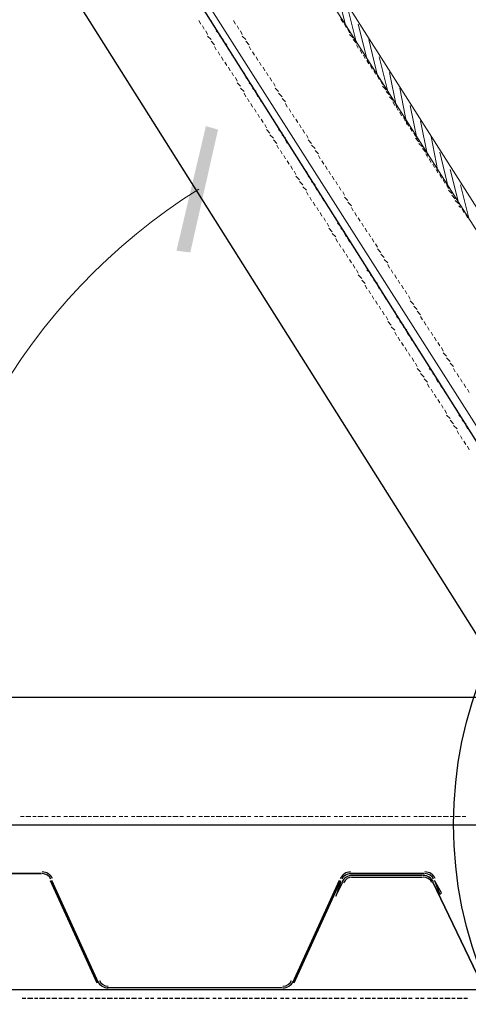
# Model space of a CAD drawing. Header units: millimetres. Extents: x 2063114 to 14983986, y -126020516 to 213791.
# Tile 288 of 656: x 2373916 to 2374591, y -1187810 to -1186327. Entities that reach past the tile are written whole.
import ezdxf

# ---------------------------------------------------------------- set-up
doc = ezdxf.new("R2010")
doc.units = ezdxf.units.MM
doc.layers.add('PDF2_Geometry', color=7, linetype='Continuous')
doc.layers.add('PDF2_Solid Fills', color=7, linetype='Continuous')

msp = doc.modelspace()

# ---------------------------------------------------------------- linework, layer by layer
at = {"layer": 'PDF2_Geometry', "linetype": 'ByBlock', "lineweight": 13}
for points in [[(2372892.41947, -1183921.58539), (2375207.49689, -1187558.44689), (2375058.89395, -1187654.90845), (2372743.81653, -1184015.43989)], [(2372892.41947, -1183921.58539), (2375207.49689, -1187558.44689), (2375191.85448, -1187568.87517), (2372876.77705, -1183932.01367)]]:
    msp.add_lwpolyline(points, close=True, dxfattribs=at)
at = {"layer": 'PDF2_Geometry', "linetype": 'ByBlock', "lineweight": 25}
for points in [[(2375053.67981, -1187675.765), (2372832.45688, -1184156.22162), (2372819.42153, -1184164.04283), (2372811.60032, -1184291.78922)], [(2372822.0286, -1184427.35681), (2374839.90014, -1187628.83776)], [(2369787.42181, -1187787.86898), (2375627.23503, -1187787.86898)], [(2373919.60472, -1187800.90432), (2373924.81886, -1187800.90432)], [(2373927.42593, -1187800.90432), (2373935.24714, -1187800.90432)], [(2373937.85421, -1187800.90432), (2373943.06835, -1187800.90432)], [(2373945.67541, -1187800.90432), (2373953.49662, -1187800.90432)], [(2373956.10369, -1187800.90432), (2373961.31783, -1187800.90432)], [(2373963.9249, -1187800.90432), (2373971.74611, -1187800.90432)], [(2373974.35318, -1187800.90432), (2373979.56731, -1187800.90432)], [(2373982.17438, -1187800.90432), (2373989.99559, -1187800.90432)], [(2373992.60266, -1187800.90432), (2373997.8168, -1187800.90432)], [(2374003.03094, -1187800.90432), (2374008.24507, -1187800.90432)], [(2374010.85214, -1187800.90432), (2374016.06628, -1187800.90432)], [(2374021.28042, -1187800.90432), (2374026.49456, -1187800.90432)], [(2374029.10163, -1187800.90432), (2374036.92284, -1187800.90432)], [(2374039.5299, -1187800.90432), (2374044.74404, -1187800.90432)], [(2374047.35111, -1187800.90432), (2374055.17232, -1187800.90432)], [(2374057.77939, -1187800.90432), (2374062.99353, -1187800.90432)], [(2374065.6006, -1187800.90432), (2374073.4218, -1187800.90432)], [(2374076.02887, -1187800.90432), (2374081.24301, -1187800.90432)], [(2374083.85008, -1187800.90432), (2374091.67129, -1187800.90432)], [(2374094.27836, -1187800.90432), (2374099.4925, -1187800.90432)], [(2374104.70663, -1187800.90432), (2374109.92077, -1187800.90432)], [(2374112.52784, -1187800.90432), (2374117.74198, -1187800.90432)], [(2374122.95612, -1187800.90432), (2374128.17026, -1187800.90432)], [(2374130.77733, -1187800.90432), (2374138.59853, -1187800.90432)], [(2374141.2056, -1187800.90432), (2374146.41974, -1187800.90432)], [(2374149.02681, -1187800.90432), (2374156.84802, -1187800.90432)], [(2374159.45509, -1187800.90432), (2374164.66923, -1187800.90432)], [(2374167.27629, -1187800.90432), (2374175.0975, -1187800.90432)], [(2374177.70457, -1187800.90432), (2374182.91871, -1187800.90432)], [(2374185.52578, -1187800.90432), (2374193.34699, -1187800.90432)], [(2374195.95406, -1187800.90432), (2374201.16819, -1187800.90432)], [(2374206.38233, -1187800.90432), (2374211.59647, -1187800.90432)], [(2374214.20354, -1187800.90432), (2374219.41768, -1187800.90432)], [(2374224.63182, -1187800.90432), (2374229.84595, -1187800.90432)], [(2374232.45302, -1187800.90432), (2374240.27423, -1187800.90432)], [(2374242.8813, -1187800.90432), (2374248.09544, -1187800.90432)], [(2374250.70251, -1187800.90432), (2374258.52372, -1187800.90432)], [(2374261.13078, -1187800.90432), (2374266.34492, -1187800.90432)], [(2374268.95199, -1187800.90432), (2374276.7732, -1187800.90432)], [(2374279.38027, -1187800.90432), (2374284.59441, -1187800.90432)], [(2374287.20148, -1187800.90432), (2374295.02268, -1187800.90432)], [(2374297.62975, -1187800.90432), (2374302.84389, -1187800.90432)], [(2374308.05803, -1187800.90432), (2374313.27217, -1187800.90432)], [(2374315.87924, -1187800.90432), (2374321.09338, -1187800.90432)], [(2374326.30751, -1187800.90432), (2374331.52165, -1187800.90432)], [(2374334.12872, -1187800.90432), (2374341.94993, -1187800.90432)], [(2374344.557, -1187800.90432), (2374349.77114, -1187800.90432)], [(2374352.37821, -1187800.90432), (2374360.19941, -1187800.90432)], [(2374362.80648, -1187800.90432), (2374368.02062, -1187800.90432)], [(2374370.62769, -1187800.90432), (2374378.4489, -1187800.90432)], [(2374381.05597, -1187800.90432), (2374386.2701, -1187800.90432)], [(2374388.87717, -1187800.90432), (2374396.69838, -1187800.90432)], [(2374399.30545, -1187800.90432), (2374404.51959, -1187800.90432)], [(2374409.73373, -1187800.90432), (2374414.94787, -1187800.90432)], [(2374417.55493, -1187800.90432), (2374422.76907, -1187800.90432)], [(2374427.98321, -1187800.90432), (2374433.19735, -1187800.90432)], [(2374435.80442, -1187800.90432), (2374443.62563, -1187800.90432)], [(2374446.2327, -1187800.90432), (2374451.44683, -1187800.90432)], [(2374454.0539, -1187800.90432), (2374461.87511, -1187800.90432)], [(2374464.48218, -1187800.90432), (2374469.69632, -1187800.90432)], [(2374472.30339, -1187800.90432), (2374480.1246, -1187800.90432)], [(2374482.73166, -1187800.90432), (2374487.9458, -1187800.90432)], [(2374490.55287, -1187800.90432), (2374498.37408, -1187800.90432)], [(2374500.98115, -1187800.90432), (2374506.19529, -1187800.90432)], [(2374511.40943, -1187800.90432), (2374516.62356, -1187800.90432)], [(2374519.23063, -1187800.90432), (2374524.44477, -1187800.90432)], [(2374529.65891, -1187800.90432), (2374534.87305, -1187800.90432)], [(2374537.48012, -1187800.90432), (2374545.30132, -1187800.90432)], [(2374547.90839, -1187800.90432), (2374553.12253, -1187800.90432)], [(2374555.7296, -1187800.90432), (2374563.55081, -1187800.90432)], [(2374566.15788, -1187800.90432), (2374571.37202, -1187800.90432)], [(2374573.97909, -1187800.90432), (2374581.80029, -1187800.90432)], [(2374584.40736, -1187800.90432), (2374589.6215, -1187800.90432)]]:
    msp.add_lwpolyline(points, dxfattribs=at)
at = {"layer": 'PDF2_Geometry', "linetype": 'ByBlock', "lineweight": 0}
for points in [[(2374407.12666, -1186338.33852), (2374394.09131, -1186286.19713)], [(2374422.76907, -1186361.80214), (2374409.73373, -1186309.66076)], [(2374185.52578, -1186327.91024), (2374188.13285, -1186333.12438)], [(2374190.73992, -1186335.73145), (2374193.34699, -1186340.94559)], [(2374206.38233, -1186333.12438), (2374203.77526, -1186327.91024)], [(2374211.59647, -1186340.94559), (2374208.9894, -1186335.73145)], [(2374438.41149, -1186385.26576), (2374425.37614, -1186333.12438)], [(2374195.95406, -1186343.55266), (2374198.56112, -1186348.76679)], [(2374198.56112, -1186351.37386), (2374203.77526, -1186356.588)], [(2374216.81061, -1186348.76679), (2374211.59647, -1186343.55266)], [(2374222.02475, -1186356.588), (2374216.81061, -1186351.37386)], [(2374203.77526, -1186359.19507), (2374208.9894, -1186364.40921)], [(2374208.9894, -1186367.01628), (2374211.59647, -1186372.23042)], [(2374227.23889, -1186364.40921), (2374222.02475, -1186359.19507)], [(2374229.84595, -1186372.23042), (2374227.23889, -1186367.01628)], [(2374454.0539, -1186411.33645), (2374441.01856, -1186356.588)], [(2374214.20354, -1186374.83749), (2374216.81061, -1186380.05162)], [(2374235.06009, -1186380.05162), (2374232.45302, -1186374.83749)], [(2374219.41768, -1186382.65869), (2374222.02475, -1186387.87283)], [(2374224.63182, -1186390.4799), (2374227.23889, -1186395.69404)], [(2374240.27423, -1186387.87283), (2374237.66716, -1186382.65869)], [(2374245.48837, -1186395.69404), (2374242.8813, -1186390.4799)], [(2374469.69632, -1186434.80008), (2374456.66097, -1186382.65869)], [(2374229.84595, -1186398.30111), (2374232.45302, -1186403.51525)], [(2374235.06009, -1186406.12232), (2374237.66716, -1186411.33645)], [(2374250.70251, -1186403.51525), (2374248.09544, -1186398.30111)], [(2374255.91665, -1186411.33645), (2374253.30958, -1186406.12232)], [(2374482.73166, -1186458.2637), (2374472.30339, -1186406.12232)], [(2374240.27423, -1186413.94352), (2374242.8813, -1186419.15766)], [(2374242.8813, -1186421.76473), (2374248.09544, -1186426.97887)], [(2374261.13078, -1186419.15766), (2374255.91665, -1186413.94352)], [(2374266.34492, -1186426.97887), (2374261.13078, -1186421.76473)], [(2374248.09544, -1186429.58594), (2374253.30958, -1186434.80008)], [(2374253.30958, -1186437.40715), (2374255.91665, -1186442.62128)], [(2374271.55906, -1186434.80008), (2374266.34492, -1186429.58594)], [(2374274.16613, -1186442.62128), (2374271.55906, -1186437.40715)], [(2374498.37408, -1186484.33439), (2374487.9458, -1186429.58594)], [(2374258.52372, -1186445.22835), (2374261.13078, -1186450.44249)], [(2374263.73785, -1186453.04956), (2374266.34492, -1186458.2637)], [(2374279.38027, -1186450.44249), (2374276.7732, -1186445.22835)], [(2374284.59441, -1186458.2637), (2374281.98734, -1186453.04956)], [(2374514.01649, -1186507.79801), (2374503.58822, -1186455.65663)], [(2374268.95199, -1186460.87077), (2374271.55906, -1186466.08491)], [(2374274.16613, -1186468.69198), (2374276.7732, -1186473.90611)], [(2374289.80855, -1186466.08491), (2374287.20148, -1186460.87077)], [(2374295.02268, -1186473.90611), (2374292.41561, -1186468.69198)], [(2374279.38027, -1186476.51318), (2374281.98734, -1186481.72732)], [(2374284.59441, -1186484.33439), (2374287.20148, -1186489.54853)], [(2374300.23682, -1186481.72732), (2374297.62975, -1186476.51318)], [(2374305.45096, -1186489.54853), (2374302.84389, -1186484.33439)], [(2374529.65891, -1186531.26164), (2374519.23063, -1186479.12025)], [(2374287.20148, -1186492.1556), (2374292.41561, -1186497.36974)], [(2374292.41561, -1186499.97681), (2374297.62975, -1186505.19094)], [(2374310.6651, -1186497.36974), (2374305.45096, -1186492.1556)], [(2374315.87924, -1186505.19094), (2374310.6651, -1186499.97681)], [(2374297.62975, -1186507.79801), (2374302.84389, -1186513.01215)], [(2374318.48631, -1186513.01215), (2374315.87924, -1186507.79801)], [(2374545.30132, -1186554.72526), (2374534.87305, -1186502.58388)], [(2374302.84389, -1186515.61922), (2374305.45096, -1186520.83336)], [(2374308.05803, -1186523.44043), (2374310.6651, -1186528.65457)], [(2374323.70044, -1186520.83336), (2374321.09338, -1186515.61922)], [(2374328.91458, -1186528.65457), (2374326.30751, -1186523.44043)], [(2374560.94374, -1186580.79595), (2374547.90839, -1186526.0475)], [(2374313.27217, -1186531.26164), (2374315.87924, -1186536.47577)], [(2374318.48631, -1186539.08284), (2374321.09338, -1186544.29698)], [(2374334.12872, -1186536.47577), (2374331.52165, -1186531.26164)], [(2374339.34286, -1186544.29698), (2374336.73579, -1186539.08284)], [(2374323.70044, -1186546.90405), (2374326.30751, -1186552.11819)], [(2374328.91458, -1186554.72526), (2374331.52165, -1186559.9394)], [(2374344.557, -1186552.11819), (2374341.94993, -1186546.90405)], [(2374349.77114, -1186559.9394), (2374347.16407, -1186554.72526)], [(2374576.58615, -1186604.25957), (2374563.55081, -1186552.11819)], [(2374331.52165, -1186562.54647), (2374336.73579, -1186567.76061)], [(2374336.73579, -1186570.36767), (2374341.94993, -1186575.58181)], [(2374354.98527, -1186567.76061), (2374349.77114, -1186562.54647)], [(2374360.19941, -1186575.58181), (2374354.98527, -1186570.36767)], [(2374341.94993, -1186578.18888), (2374347.16407, -1186583.40302)], [(2374347.16407, -1186586.01009), (2374349.77114, -1186591.22423)], [(2374362.80648, -1186583.40302), (2374360.19941, -1186578.18888)], [(2374368.02062, -1186591.22423), (2374365.41355, -1186586.01009)], [(2374592.22857, -1186627.7232), (2374579.19322, -1186575.58181)], [(2374352.37821, -1186593.8313), (2374354.98527, -1186599.04544)], [(2374357.59234, -1186601.6525), (2374360.19941, -1186606.86664)], [(2374373.23476, -1186599.04544), (2374370.62769, -1186593.8313)], [(2374378.4489, -1186606.86664), (2374375.84183, -1186601.6525)], [(2374362.80648, -1186609.47371), (2374365.41355, -1186614.68785)], [(2374368.02062, -1186617.29492), (2374370.62769, -1186622.50906)], [(2374383.66304, -1186614.68785), (2374381.05597, -1186609.47371)], [(2374388.87717, -1186622.50906), (2374386.2701, -1186617.29492)], [(2374373.23476, -1186625.11613), (2374375.84183, -1186630.33027)], [(2374378.4489, -1186632.93733), (2374381.05597, -1186638.15147)], [(2374394.09131, -1186630.33027), (2374391.48424, -1186625.11613)], [(2374399.30545, -1186638.15147), (2374394.09131, -1186632.93733)], [(2374381.05597, -1186640.75854), (2374386.2701, -1186645.97268)], [(2374386.2701, -1186648.57975), (2374391.48424, -1186653.79389)], [(2374404.51959, -1186645.97268), (2374399.30545, -1186640.75854)], [(2374407.12666, -1186653.79389), (2374404.51959, -1186648.57975)], [(2374391.48424, -1186656.40096), (2374394.09131, -1186661.6151)], [(2374412.3408, -1186661.6151), (2374409.73373, -1186656.40096)], [(2374396.69838, -1186664.22216), (2374399.30545, -1186669.4363)], [(2374401.91252, -1186672.04337), (2374404.51959, -1186677.25751)], [(2374417.55493, -1186669.4363), (2374414.94787, -1186664.22216)], [(2374422.76907, -1186677.25751), (2374420.162, -1186672.04337)], [(2374407.12666, -1186679.86458), (2374409.73373, -1186685.07872)], [(2374412.3408, -1186687.68579), (2374414.94787, -1186692.89993)], [(2374427.98321, -1186685.07872), (2374425.37614, -1186679.86458)], [(2374433.19735, -1186692.89993), (2374430.59028, -1186687.68579)], [(2374417.55493, -1186695.50699), (2374420.162, -1186700.72113)], [(2374422.76907, -1186703.3282), (2374425.37614, -1186708.54234)], [(2374438.41149, -1186700.72113), (2374435.80442, -1186695.50699)], [(2374443.62563, -1186708.54234), (2374438.41149, -1186703.3282)], [(2374425.37614, -1186711.14941), (2374430.59028, -1186716.36355)], [(2374430.59028, -1186718.97062), (2374435.80442, -1186724.18476)], [(2374448.83977, -1186716.36355), (2374443.62563, -1186711.14941)], [(2374454.0539, -1186724.18476), (2374448.83977, -1186718.97062)], [(2374435.80442, -1186726.79182), (2374438.41149, -1186732.00596)], [(2374441.01856, -1186734.61303), (2374443.62563, -1186739.82717)], [(2374456.66097, -1186732.00596), (2374454.0539, -1186726.79182)], [(2374461.87511, -1186739.82717), (2374459.26804, -1186734.61303)], [(2374446.2327, -1186742.43424), (2374448.83977, -1186747.64838)], [(2374451.44683, -1186750.25545), (2374454.0539, -1186755.46959)], [(2374467.08925, -1186747.64838), (2374464.48218, -1186742.43424)], [(2374472.30339, -1186755.46959), (2374469.69632, -1186750.25545)], [(2374456.66097, -1186758.07665), (2374459.26804, -1186763.29079)], [(2374461.87511, -1186765.89786), (2374464.48218, -1186771.112)], [(2374477.51753, -1186763.29079), (2374474.91046, -1186758.07665)], [(2374482.73166, -1186771.112), (2374480.1246, -1186765.89786)], [(2374467.08925, -1186773.71907), (2374469.69632, -1186778.93321)], [(2374469.69632, -1186781.54028), (2374474.91046, -1186786.75442)], [(2374487.9458, -1186778.93321), (2374482.73166, -1186773.71907)], [(2374493.15994, -1186786.75442), (2374487.9458, -1186781.54028)], [(2374474.91046, -1186789.36148), (2374480.1246, -1186794.57562)], [(2374480.1246, -1186797.18269), (2374482.73166, -1186802.39683)], [(2374498.37408, -1186794.57562), (2374493.15994, -1186789.36148)], [(2374500.98115, -1186802.39683), (2374498.37408, -1186797.18269)], [(2374485.33873, -1186805.0039), (2374487.9458, -1186810.21804)], [(2374506.19529, -1186810.21804), (2374503.58822, -1186805.0039)], [(2374490.55287, -1186812.82511), (2374493.15994, -1186818.03925)], [(2374495.76701, -1186820.64631), (2374498.37408, -1186825.86045)], [(2374511.40943, -1186818.03925), (2374508.80236, -1186812.82511)], [(2374516.62356, -1186825.86045), (2374514.01649, -1186820.64631)], [(2374500.98115, -1186828.46752), (2374503.58822, -1186833.68166)], [(2374506.19529, -1186836.28873), (2374508.80236, -1186841.50287)], [(2374521.8377, -1186833.68166), (2374519.23063, -1186828.46752)], [(2374527.05184, -1186841.50287), (2374524.44477, -1186836.28873)], [(2374511.40943, -1186844.10994), (2374514.01649, -1186849.32408)], [(2374514.01649, -1186851.93114), (2374519.23063, -1186857.14528)], [(2374532.26598, -1186849.32408), (2374529.65891, -1186844.10994)], [(2374537.48012, -1186857.14528), (2374532.26598, -1186851.93114)], [(2374519.23063, -1186859.75235), (2374524.44477, -1186864.96649)], [(2374524.44477, -1186867.57356), (2374529.65891, -1186872.7877)], [(2374542.69426, -1186864.96649), (2374537.48012, -1186859.75235)], [(2374545.30132, -1186872.7877), (2374542.69426, -1186867.57356)], [(2374529.65891, -1186875.39477), (2374532.26598, -1186880.60891)], [(2374534.87305, -1186883.21597), (2374537.48012, -1186888.43011)], [(2374550.51546, -1186880.60891), (2374547.90839, -1186875.39477)], [(2374555.7296, -1186888.43011), (2374553.12253, -1186883.21597)], [(2374540.08719, -1186891.03718), (2374542.69426, -1186896.25132)], [(2374545.30132, -1186898.85839), (2374547.90839, -1186904.07253)], [(2374560.94374, -1186896.25132), (2374558.33667, -1186891.03718)], [(2374566.15788, -1186904.07253), (2374563.55081, -1186898.85839)], [(2374550.51546, -1186906.6796), (2374553.12253, -1186911.89374)], [(2374555.7296, -1186914.5008), (2374558.33667, -1186919.71494)], [(2374571.37202, -1186911.89374), (2374568.76495, -1186906.6796)], [(2374576.58615, -1186919.71494), (2374573.97909, -1186914.5008)], [(2374558.33667, -1186922.32201), (2374563.55081, -1186927.53615)], [(2374563.55081, -1186930.14322), (2374568.76495, -1186935.35736)], [(2374581.80029, -1186927.53615), (2374576.58615, -1186922.32201)], [(2374587.01443, -1186935.35736), (2374581.80029, -1186930.14322)], [(2374568.76495, -1186937.96443), (2374573.97909, -1186943.17857)], [(2374589.6215, -1186943.17857), (2374587.01443, -1186937.96443)], [(2374573.97909, -1186945.78564), (2374576.58615, -1186950.99977)], [(2374579.19322, -1186953.60684), (2374581.80029, -1186958.82098)], [(2374584.40736, -1186961.42805), (2374587.01443, -1186966.64219)], [(2374589.6215, -1186969.24926), (2374592.22857, -1186974.4634)], [(2373922.21179, -1187527.16206), (2373916.99765, -1187527.16206)], [(2373932.64007, -1187527.16206), (2373924.81886, -1187527.16206)], [(2373940.46128, -1187527.16206), (2373935.24714, -1187527.16206)], [(2373950.88955, -1187527.16206), (2373943.06835, -1187527.16206)], [(2373958.71076, -1187527.16206), (2373953.49662, -1187527.16206)], [(2373969.13904, -1187527.16206), (2373963.9249, -1187527.16206)], [(2373976.96024, -1187527.16206), (2373971.74611, -1187527.16206)], [(2373987.38852, -1187527.16206), (2373982.17438, -1187527.16206)], [(2373997.8168, -1187527.16206), (2373989.99559, -1187527.16206)], [(2374005.63801, -1187527.16206), (2374000.42387, -1187527.16206)], [(2374016.06628, -1187527.16206), (2374008.24507, -1187527.16206)], [(2374023.88749, -1187527.16206), (2374018.67335, -1187527.16206)], [(2374034.31577, -1187527.16206), (2374026.49456, -1187527.16206)], [(2374042.13697, -1187527.16206), (2374036.92284, -1187527.16206)], [(2374052.56525, -1187527.16206), (2374044.74404, -1187527.16206)], [(2374060.38646, -1187527.16206), (2374055.17232, -1187527.16206)], [(2374070.81474, -1187527.16206), (2374065.6006, -1187527.16206)], [(2374078.63594, -1187527.16206), (2374073.4218, -1187527.16206)], [(2374089.06422, -1187527.16206), (2374083.85008, -1187527.16206)], [(2374099.4925, -1187527.16206), (2374091.67129, -1187527.16206)], [(2374107.3137, -1187527.16206), (2374102.09957, -1187527.16206)], [(2374117.74198, -1187527.16206), (2374109.92077, -1187527.16206)], [(2374125.56319, -1187527.16206), (2374120.34905, -1187527.16206)], [(2374135.99146, -1187527.16206), (2374128.17026, -1187527.16206)], [(2374143.81267, -1187527.16206), (2374138.59853, -1187527.16206)], [(2374154.24095, -1187527.16206), (2374146.41974, -1187527.16206)], [(2374162.06216, -1187527.16206), (2374156.84802, -1187527.16206)], [(2374172.49043, -1187527.16206), (2374167.27629, -1187527.16206)], [(2374180.31164, -1187527.16206), (2374175.0975, -1187527.16206)], [(2374190.73992, -1187527.16206), (2374185.52578, -1187527.16206)], [(2374201.16819, -1187527.16206), (2374193.34699, -1187527.16206)], [(2374208.9894, -1187527.16206), (2374203.77526, -1187527.16206)], [(2374219.41768, -1187527.16206), (2374211.59647, -1187527.16206)], [(2374227.23889, -1187527.16206), (2374222.02475, -1187527.16206)], [(2374237.66716, -1187527.16206), (2374229.84595, -1187527.16206)], [(2374245.48837, -1187527.16206), (2374240.27423, -1187527.16206)], [(2374255.91665, -1187527.16206), (2374248.09544, -1187527.16206)], [(2374263.73785, -1187527.16206), (2374258.52372, -1187527.16206)], [(2374274.16613, -1187527.16206), (2374268.95199, -1187527.16206)], [(2374281.98734, -1187527.16206), (2374276.7732, -1187527.16206)], [(2374292.41561, -1187527.16206), (2374287.20148, -1187527.16206)], [(2374302.84389, -1187527.16206), (2374295.02268, -1187527.16206)], [(2374310.6651, -1187527.16206), (2374305.45096, -1187527.16206)], [(2374321.09338, -1187527.16206), (2374313.27217, -1187527.16206)], [(2374328.91458, -1187527.16206), (2374323.70044, -1187527.16206)], [(2374339.34286, -1187527.16206), (2374331.52165, -1187527.16206)], [(2374347.16407, -1187527.16206), (2374341.94993, -1187527.16206)], [(2374357.59234, -1187527.16206), (2374349.77114, -1187527.16206)], [(2374365.41355, -1187527.16206), (2374360.19941, -1187527.16206)], [(2374375.84183, -1187527.16206), (2374368.02062, -1187527.16206)], [(2374383.66304, -1187527.16206), (2374378.4489, -1187527.16206)], [(2374394.09131, -1187527.16206), (2374388.87717, -1187527.16206)], [(2374401.91252, -1187527.16206), (2374396.69838, -1187527.16206)], [(2374412.3408, -1187527.16206), (2374407.12666, -1187527.16206)], [(2374422.76907, -1187527.16206), (2374414.94787, -1187527.16206)], [(2374430.59028, -1187527.16206), (2374425.37614, -1187527.16206)], [(2374441.01856, -1187527.16206), (2374433.19735, -1187527.16206)], [(2374448.83977, -1187527.16206), (2374443.62563, -1187527.16206)], [(2374459.26804, -1187527.16206), (2374451.44683, -1187527.16206)], [(2374467.08925, -1187527.16206), (2374461.87511, -1187527.16206)], [(2374477.51753, -1187527.16206), (2374469.69632, -1187527.16206)], [(2374485.33873, -1187527.16206), (2374480.1246, -1187527.16206)], [(2374495.76701, -1187527.16206), (2374490.55287, -1187527.16206)], [(2374503.58822, -1187527.16206), (2374498.37408, -1187527.16206)], [(2374514.01649, -1187527.16206), (2374508.80236, -1187527.16206)], [(2374524.44477, -1187527.16206), (2374516.62356, -1187527.16206)], [(2374532.26598, -1187527.16206), (2374527.05184, -1187527.16206)], [(2374542.69426, -1187527.16206), (2374534.87305, -1187527.16206)], [(2374550.51546, -1187527.16206), (2374545.30132, -1187527.16206)], [(2374560.94374, -1187527.16206), (2374553.12253, -1187527.16206)], [(2374568.76495, -1187527.16206), (2374563.55081, -1187527.16206)], [(2374579.19322, -1187527.16206), (2374571.37202, -1187527.16206)], [(2374587.01443, -1187527.16206), (2374581.80029, -1187527.16206)], [(2373916.99765, -1187540.19741), (2373922.21179, -1187540.19741)], [(2373924.81886, -1187540.19741), (2373932.64007, -1187540.19741)], [(2373935.24714, -1187540.19741), (2373940.46128, -1187540.19741)], [(2373943.06835, -1187540.19741), (2373950.88955, -1187540.19741)], [(2373953.49662, -1187540.19741), (2373958.71076, -1187540.19741)], [(2373963.9249, -1187540.19741), (2373969.13904, -1187540.19741)], [(2373971.74611, -1187540.19741), (2373976.96024, -1187540.19741)], [(2373982.17438, -1187540.19741), (2373987.38852, -1187540.19741)], [(2373989.99559, -1187540.19741), (2373997.8168, -1187540.19741)], [(2374000.42387, -1187540.19741), (2374005.63801, -1187540.19741)], [(2374008.24507, -1187540.19741), (2374016.06628, -1187540.19741)], [(2374018.67335, -1187540.19741), (2374023.88749, -1187540.19741)], [(2374026.49456, -1187540.19741), (2374034.31577, -1187540.19741)], [(2374036.92284, -1187540.19741), (2374042.13697, -1187540.19741)], [(2374044.74404, -1187540.19741), (2374052.56525, -1187540.19741)], [(2374055.17232, -1187540.19741), (2374060.38646, -1187540.19741)], [(2374065.6006, -1187540.19741), (2374070.81474, -1187540.19741)], [(2374073.4218, -1187540.19741), (2374078.63594, -1187540.19741)], [(2374083.85008, -1187540.19741), (2374089.06422, -1187540.19741)], [(2374091.67129, -1187540.19741), (2374099.4925, -1187540.19741)], [(2374102.09957, -1187540.19741), (2374107.3137, -1187540.19741)], [(2374109.92077, -1187540.19741), (2374117.74198, -1187540.19741)], [(2374120.34905, -1187540.19741), (2374125.56319, -1187540.19741)], [(2374128.17026, -1187540.19741), (2374135.99146, -1187540.19741)], [(2374138.59853, -1187540.19741), (2374143.81267, -1187540.19741)], [(2374146.41974, -1187540.19741), (2374154.24095, -1187540.19741)], [(2374156.84802, -1187540.19741), (2374162.06216, -1187540.19741)], [(2374167.27629, -1187540.19741), (2374172.49043, -1187540.19741)], [(2374175.0975, -1187540.19741), (2374180.31164, -1187540.19741)], [(2374185.52578, -1187540.19741), (2374190.73992, -1187540.19741)], [(2374193.34699, -1187540.19741), (2374201.16819, -1187540.19741)], [(2374203.77526, -1187540.19741), (2374208.9894, -1187540.19741)], [(2374211.59647, -1187540.19741), (2374219.41768, -1187540.19741)], [(2374222.02475, -1187540.19741), (2374227.23889, -1187540.19741)], [(2374229.84595, -1187540.19741), (2374237.66716, -1187540.19741)], [(2374240.27423, -1187540.19741), (2374245.48837, -1187540.19741)], [(2374248.09544, -1187540.19741), (2374255.91665, -1187540.19741)], [(2374258.52372, -1187540.19741), (2374263.73785, -1187540.19741)], [(2374268.95199, -1187540.19741), (2374274.16613, -1187540.19741)], [(2374276.7732, -1187540.19741), (2374281.98734, -1187540.19741)], [(2374287.20148, -1187540.19741), (2374292.41561, -1187540.19741)], [(2374295.02268, -1187540.19741), (2374302.84389, -1187540.19741)], [(2374305.45096, -1187540.19741), (2374310.6651, -1187540.19741)], [(2374313.27217, -1187540.19741), (2374321.09338, -1187540.19741)], [(2374323.70044, -1187540.19741), (2374328.91458, -1187540.19741)], [(2374331.52165, -1187540.19741), (2374339.34286, -1187540.19741)], [(2374341.94993, -1187540.19741), (2374347.16407, -1187540.19741)], [(2374349.77114, -1187540.19741), (2374357.59234, -1187540.19741)], [(2374360.19941, -1187540.19741), (2374365.41355, -1187540.19741)], [(2374368.02062, -1187540.19741), (2374375.84183, -1187540.19741)], [(2374378.4489, -1187540.19741), (2374383.66304, -1187540.19741)], [(2374388.87717, -1187540.19741), (2374394.09131, -1187540.19741)], [(2374396.69838, -1187540.19741), (2374401.91252, -1187540.19741)], [(2374407.12666, -1187540.19741), (2374412.3408, -1187540.19741)], [(2374414.94787, -1187540.19741), (2374422.76907, -1187540.19741)], [(2374425.37614, -1187540.19741), (2374430.59028, -1187540.19741)], [(2374433.19735, -1187540.19741), (2374441.01856, -1187540.19741)], [(2374443.62563, -1187540.19741), (2374448.83977, -1187540.19741)], [(2374451.44683, -1187540.19741), (2374459.26804, -1187540.19741)], [(2374461.87511, -1187540.19741), (2374467.08925, -1187540.19741)], [(2374469.69632, -1187540.19741), (2374477.51753, -1187540.19741)], [(2374480.1246, -1187540.19741), (2374485.33873, -1187540.19741)], [(2374490.55287, -1187540.19741), (2374495.76701, -1187540.19741)], [(2374498.37408, -1187540.19741), (2374503.58822, -1187540.19741)], [(2374508.80236, -1187540.19741), (2374514.01649, -1187540.19741)], [(2374516.62356, -1187540.19741), (2374524.44477, -1187540.19741)], [(2374527.05184, -1187540.19741), (2374532.26598, -1187540.19741)], [(2374534.87305, -1187540.19741), (2374542.69426, -1187540.19741)], [(2374545.30132, -1187540.19741), (2374550.51546, -1187540.19741)], [(2374553.12253, -1187540.19741), (2374560.94374, -1187540.19741)], [(2374563.55081, -1187540.19741), (2374568.76495, -1187540.19741)], [(2374571.37202, -1187540.19741), (2374579.19322, -1187540.19741)], [(2374581.80029, -1187540.19741), (2374587.01443, -1187540.19741)]]:
    msp.add_lwpolyline(points, dxfattribs=at)
at = {"layer": 'PDF2_Geometry', "linetype": 'ByBlock', "lineweight": 13}
for points in [[(2374240.27423, -1186333.12438), (2374237.66716, -1186327.91024)], [(2374245.48837, -1186340.94559), (2374242.8813, -1186335.73145)], [(2374399.30545, -1186325.30317), (2374401.91252, -1186330.51731)], [(2374404.51959, -1186333.12438), (2374407.12666, -1186338.33852)], [(2374250.70251, -1186348.76679), (2374248.09544, -1186343.55266)], [(2374255.91665, -1186356.588), (2374250.70251, -1186351.37386)], [(2374409.73373, -1186340.94559), (2374412.3408, -1186346.15973)], [(2374412.3408, -1186348.76679), (2374417.55493, -1186353.98093)], [(2374261.13078, -1186364.40921), (2374255.91665, -1186359.19507)], [(2374263.73785, -1186372.23042), (2374261.13078, -1186367.01628)], [(2374417.55493, -1186356.588), (2374422.76907, -1186361.80214)], [(2374422.76907, -1186364.40921), (2374425.37614, -1186369.62335)], [(2374268.95199, -1186380.05162), (2374266.34492, -1186374.83749)], [(2374427.98321, -1186372.23042), (2374430.59028, -1186377.44456)], [(2374433.19735, -1186380.05162), (2374435.80442, -1186385.26576)], [(2374274.16613, -1186387.87283), (2374271.55906, -1186382.65869)], [(2374279.38027, -1186395.69404), (2374276.7732, -1186390.4799)], [(2374438.41149, -1186387.87283), (2374441.01856, -1186393.08697)], [(2374443.62563, -1186395.69404), (2374446.2327, -1186400.90818)], [(2374284.59441, -1186403.51525), (2374281.98734, -1186398.30111)], [(2374289.80855, -1186411.33645), (2374287.20148, -1186406.12232)], [(2374448.83977, -1186403.51525), (2374451.44683, -1186408.72939)], [(2374454.0539, -1186411.33645), (2374456.66097, -1186416.55059)], [(2374295.02268, -1186419.15766), (2374292.41561, -1186413.94352)], [(2374300.23682, -1186426.97887), (2374297.62975, -1186421.76473)], [(2374459.26804, -1186419.15766), (2374461.87511, -1186424.3718)], [(2374305.45096, -1186434.80008), (2374300.23682, -1186429.58594)], [(2374310.6651, -1186442.62128), (2374305.45096, -1186437.40715)], [(2374461.87511, -1186426.97887), (2374467.08925, -1186432.19301)], [(2374467.08925, -1186434.80008), (2374472.30339, -1186440.01422)], [(2374315.87924, -1186450.44249), (2374310.6651, -1186445.22835)], [(2374318.48631, -1186458.2637), (2374315.87924, -1186453.04956)], [(2374472.30339, -1186442.62128), (2374477.51753, -1186447.83542)], [(2374477.51753, -1186450.44249), (2374480.1246, -1186455.65663)], [(2374323.70044, -1186466.08491), (2374321.09338, -1186460.87077)], [(2374328.91458, -1186473.90611), (2374326.30751, -1186468.69198)], [(2374482.73166, -1186458.2637), (2374485.33873, -1186463.47784)], [(2374487.9458, -1186466.08491), (2374490.55287, -1186471.29905)], [(2374334.12872, -1186481.72732), (2374331.52165, -1186476.51318)], [(2374339.34286, -1186489.54853), (2374336.73579, -1186484.33439)], [(2374493.15994, -1186473.90611), (2374495.76701, -1186479.12025)], [(2374498.37408, -1186481.72732), (2374500.98115, -1186486.94146)], [(2374344.557, -1186497.36974), (2374341.94993, -1186492.1556)], [(2374349.77114, -1186505.19094), (2374347.16407, -1186499.97681)], [(2374503.58822, -1186489.54853), (2374506.19529, -1186494.76267)], [(2374508.80236, -1186497.36974), (2374511.40943, -1186502.58388)], [(2374354.98527, -1186513.01215), (2374349.77114, -1186507.79801)], [(2374511.40943, -1186505.19094), (2374516.62356, -1186510.40508)], [(2374516.62356, -1186513.01215), (2374521.8377, -1186518.22629)], [(2374360.19941, -1186520.83336), (2374354.98527, -1186515.61922)], [(2374365.41355, -1186528.65457), (2374360.19941, -1186523.44043)], [(2374521.8377, -1186520.83336), (2374527.05184, -1186526.0475)], [(2374527.05184, -1186528.65457), (2374529.65891, -1186533.86871)], [(2374368.02062, -1186536.47577), (2374365.41355, -1186531.26164)], [(2374373.23476, -1186544.29698), (2374370.62769, -1186539.08284)], [(2374532.26598, -1186536.47577), (2374534.87305, -1186541.68991)], [(2374537.48012, -1186544.29698), (2374540.08719, -1186549.51112)], [(2374378.4489, -1186552.11819), (2374375.84183, -1186546.90405)], [(2374383.66304, -1186559.9394), (2374381.05597, -1186554.72526)], [(2374542.69426, -1186552.11819), (2374545.30132, -1186557.33233)], [(2374388.87717, -1186567.76061), (2374386.2701, -1186562.54647)], [(2374394.09131, -1186575.58181), (2374391.48424, -1186570.36767)], [(2374547.90839, -1186559.9394), (2374550.51546, -1186565.15354)], [(2374553.12253, -1186567.76061), (2374555.7296, -1186572.97474)], [(2374399.30545, -1186583.40302), (2374396.69838, -1186578.18888)], [(2374404.51959, -1186591.22423), (2374401.91252, -1186586.01009)], [(2374558.33667, -1186575.58181), (2374560.94374, -1186580.79595)], [(2374560.94374, -1186583.40302), (2374566.15788, -1186588.61716)], [(2374409.73373, -1186599.04544), (2374404.51959, -1186593.8313)], [(2374414.94787, -1186606.86664), (2374409.73373, -1186601.6525)], [(2374566.15788, -1186591.22423), (2374571.37202, -1186596.43837)], [(2374571.37202, -1186599.04544), (2374576.58615, -1186604.25957)], [(2374417.55493, -1186614.68785), (2374414.94787, -1186609.47371)], [(2374422.76907, -1186622.50906), (2374420.162, -1186617.29492)], [(2374576.58615, -1186606.86664), (2374579.19322, -1186609.47371)], [(2374581.80029, -1186612.08078), (2374584.40736, -1186617.29492)], [(2374427.98321, -1186630.33027), (2374425.37614, -1186625.11613)], [(2374433.19735, -1186638.15147), (2374430.59028, -1186632.93733)], [(2374587.01443, -1186619.90199), (2374589.6215, -1186625.11613)], [(2374438.41149, -1186645.97268), (2374435.80442, -1186640.75854)], [(2374443.62563, -1186653.79389), (2374441.01856, -1186648.57975)], [(2374448.83977, -1186661.6151), (2374446.2327, -1186656.40096)], [(2374454.0539, -1186669.4363), (2374451.44683, -1186664.22216)], [(2374459.26804, -1186677.25751), (2374454.0539, -1186672.04337)], [(2374464.48218, -1186685.07872), (2374459.26804, -1186679.86458)], [(2374469.69632, -1186692.89993), (2374464.48218, -1186687.68579)], [(2374472.30339, -1186700.72113), (2374469.69632, -1186695.50699)], [(2374477.51753, -1186708.54234), (2374474.91046, -1186703.3282)], [(2374482.73166, -1186716.36355), (2374480.1246, -1186711.14941)], [(2374487.9458, -1186724.18476), (2374485.33873, -1186718.97062)], [(2374493.15994, -1186732.00596), (2374490.55287, -1186726.79182)], [(2374498.37408, -1186739.82717), (2374495.76701, -1186734.61303)], [(2374503.58822, -1186747.64838), (2374500.98115, -1186742.43424)], [(2374508.80236, -1186755.46959), (2374503.58822, -1186750.25545)], [(2374514.01649, -1186763.29079), (2374508.80236, -1186758.07665)], [(2374519.23063, -1186771.112), (2374514.01649, -1186765.89786)], [(2374521.8377, -1186778.93321), (2374519.23063, -1186773.71907)], [(2374527.05184, -1186786.75442), (2374524.44477, -1186781.54028)], [(2374532.26598, -1186794.57562), (2374529.65891, -1186789.36148)], [(2374537.48012, -1186802.39683), (2374534.87305, -1186797.18269)], [(2374542.69426, -1186810.21804), (2374540.08719, -1186805.0039)], [(2374547.90839, -1186818.03925), (2374545.30132, -1186812.82511)], [(2374553.12253, -1186825.86045), (2374550.51546, -1186820.64631)], [(2374558.33667, -1186833.68166), (2374553.12253, -1186828.46752)], [(2374563.55081, -1186841.50287), (2374558.33667, -1186836.28873)], [(2374568.76495, -1186849.32408), (2374563.55081, -1186844.10994)], [(2374571.37202, -1186857.14528), (2374568.76495, -1186851.93114)], [(2374576.58615, -1186864.96649), (2374573.97909, -1186859.75235)], [(2374581.80029, -1186872.7877), (2374579.19322, -1186867.57356)], [(2374587.01443, -1186880.60891), (2374584.40736, -1186875.39477)], [(2374592.22857, -1186888.43011), (2374589.6215, -1186883.21597)]]:
    msp.add_lwpolyline(points, dxfattribs=at)
at = {"layer": 'PDF2_Geometry', "linetype": 'ByBlock', "lineweight": 25}
msp.add_lwpolyline([(2370809.3712, -1187347.27429), (2374662.61944, -1187347.27429), (2374785.15169, -1187540.19741), (2370686.83895, -1187540.19741)], close=True, dxfattribs=at)
at = {"layer": 'PDF2_Geometry', "linetype": 'ByBlock', "lineweight": 30}
for points in [[(2373833.57144, -1187613.19534), (2373948.28248, -1187613.19534)], [(2374412.3408, -1187613.19534), (2374524.44477, -1187613.19534)], [(2374610.47805, -1187777.4407), (2374537.48012, -1187626.23069)], [(2374540.08719, -1187623.62362), (2374547.90839, -1187644.48017), (2374550.51546, -1187641.8731)]]:
    msp.add_lwpolyline(points, close=True, dxfattribs=at)
for points in [[(2373961.31783, -1187623.62362), (2374031.7087, -1187777.4407)], [(2374034.31577, -1187777.4407), (2373963.9249, -1187623.62362)], [(2374396.69838, -1187623.62362), (2374326.30751, -1187777.4407)], [(2374328.91458, -1187777.4407), (2374399.30545, -1187623.62362)], [(2374399.30545, -1187626.23069), (2374391.48424, -1187647.08724), (2374401.91252, -1187626.23069)], [(2374521.8377, -1187615.80241), (2374414.94787, -1187615.80241)], [(2374414.94787, -1187618.40948), (2374521.8377, -1187618.40948)], [(2374310.6651, -1187785.26191), (2374047.35111, -1187785.26191)], [(2374047.35111, -1187787.86898), (2374310.6651, -1187787.86898)]]:
    msp.add_lwpolyline(points, dxfattribs=at)
at = {"layer": 'PDF2_Geometry', "linetype": 'ByBlock', "lineweight": 25}
msp.add_circle((2375185.36904, -1187538.86164), 616.53963, dxfattribs=at)
at = {"layer": 'PDF2_Geometry', "linetype": 'ByBlock', "lineweight": 18}
msp.add_arc((2374660.67335, -1187346.39354), 900.09995, 121.87067926, 179.97308756, dxfattribs=at)
at = {"layer": 'PDF2_Geometry', "linetype": 'ByBlock', "lineweight": 30}
for centre, radius, start, end in [((2373949.68255, -1187627.41523), 16.82723, 24.36416708, 90.32867424), ((2374413.62185, -1187627.53078), 16.94252, 89.92397277, 155.38318591), ((2374525.77079, -1187627.53078), 16.94252, 24.61681413, 90.07602723), ((2373949.66193, -1187627.41663), 14.22149, 24.32030458, 90.30582235), ((2374413.56842, -1187627.41663), 14.22149, 89.69417765, 155.67969542), ((2374416.26808, -1187632.72924), 16.92683, 90.05645136, 155.82092972), ((2374416.28837, -1187632.73004), 14.32061, 90.14793195, 155.89980315), ((2374523.17971, -1187632.61803), 16.81566, 25.56431733, 90.13109242), ((2374523.1658, -1187632.783), 14.37354, 26.15137379, 90.09790072), ((2374525.82421, -1187627.41663), 14.22149, 24.32030458, 90.30582237), ((2374048.67423, -1187768.25377), 17.00815, 204.75881321, 269.93402818), ((2374048.57874, -1187768.43355), 14.22149, 204.32030458, 270.30582237), ((2374312.04454, -1187768.43355), 14.22149, 269.69417765, 335.67969542), ((2374311.94905, -1187768.25377), 17.00815, 270.06597185, 335.24118679)]:
    msp.add_arc(centre, radius, start, end, dxfattribs=at)
at = {"layer": 'PDF2_Solid Fills', "linetype": 'ByBlock', "transparency": 33554559}
for points in [[(2374151.63388, -1186674.65044), (2374172.49043, -1186677.25751), (2374195.95406, -1186486.94146)], [(2374172.49043, -1186677.25751), (2374195.95406, -1186486.94146), (2374214.20354, -1186492.1556)]]:
    msp.add_solid(points, dxfattribs=at)

doc.saveas('drawing.dxf')
